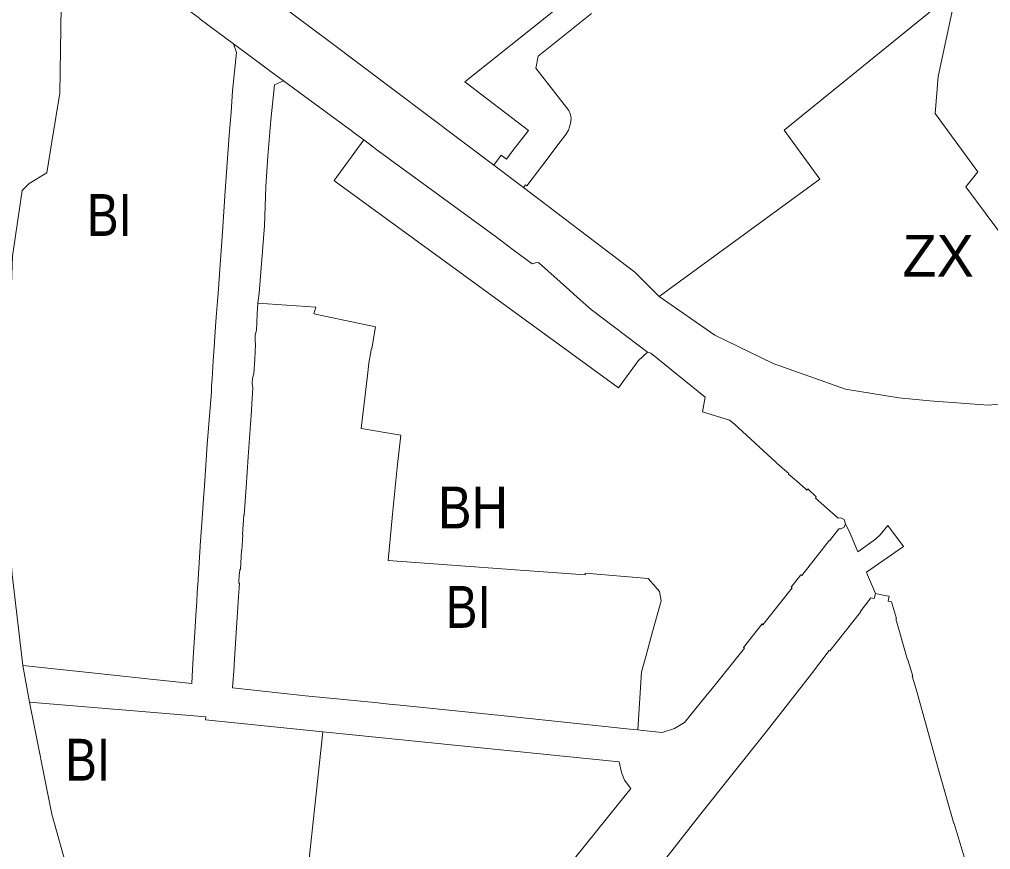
# Model space of a CAD drawing. Extents: x -650451 to -642268, y -1075216 to -1066610.
# Drawn here: x -647868.5 to -647589.9, y -1070512.4 to -1070274.4 of the extents above; entities that cross this region are included whole.
import ezdxf

# ---------------------------------------------------------------- set-up
doc = ezdxf.new("R2010")
doc.units = 0
doc.header["$LTSCALE"] = 4.8
for name, color, linetype, lineweight in [('1', 7, 'Continuous', 13), ('12', 7, 'Continuous', 13), ('15', 7, 'Continuous', 13), ('17', 7, 'Continuous', 13), ('18', 7, 'Continuous', 13), ('2', 7, 'Continuous', 13), ('24', 7, 'Continuous', 13), ('25', 7, 'Continuous', 13), ('35', 7, 'Continuous', 13), ('43', 7, 'Continuous', 13)]:
    doc.layers.add(name, color=color, linetype=linetype, lineweight=lineweight)
doc.layers.add('62', color=7, linetype='Continuous')

msp = doc.modelspace()

# ---------------------------------------------------------------- linework, layer by layer
at = {"layer": '1'}
for points in [[(-647800.09, -1070355.7), (-647799.78, -1070352.85), (-647798.25, -1070333.51), (-647797.87, -1070322.32), (-647797.29, -1070313.55), (-647796.38, -1070303.25), (-647795.32, -1070293.08), (-647792.79, -1070292.01)], [(-647792.79, -1070292.01), (-647776.2, -1070304.14), (-647773.71, -1070305.97), (-647772.1, -1070307.15), (-647771.06, -1070307.92), (-647769.74, -1070308.87)], [(-647769.74, -1070308.87), (-647778.24, -1070320.54), (-647777.65, -1070321.03), (-647696.62, -1070380.04), (-647691.02, -1070372.29), (-647688.36, -1070369.74)], [(-647691.09, -1070478.1), (-647690.04, -1070461.47), (-647688.65, -1070456.41), (-647687.36, -1070451.73), (-647684.44, -1070441.08), (-647684.89, -1070438.4), (-647687.35, -1070435.56), (-647688.11, -1070434.68), (-647706.2, -1070433.14), (-647706.24, -1070433.62), (-647726.25, -1070432.17), (-647762.72, -1070429.54), (-647761.53, -1070416.2), (-647760.13, -1070402.83), (-647759.13, -1070393.62), (-647770.48, -1070391.66), (-647768.62, -1070376.5), (-647768.31, -1070372.97), (-647767.56, -1070368.67), (-647767.43, -1070368.71), (-647766.33, -1070362.51), (-647784.06, -1070358.77), (-647783.48, -1070356.85), (-647800.09, -1070355.7)], [(-647688.36, -1070369.74), (-647687.43, -1070370.08), (-647671.76, -1070382.66), (-647672.55, -1070386.89), (-647664.81, -1070389.3), (-647663.51, -1070390.33), (-647650.32, -1070402.47), (-647647.79, -1070404.6), (-647647.94, -1070404.76), (-647645.57, -1070406.63), (-647642.91, -1070409.07), (-647642.65, -1070409.3), (-647642.45, -1070409.07), (-647642.39, -1070409.11), (-647642.3, -1070409.01), (-647639.93, -1070411.27), (-647640.03, -1070411.38), (-647639.95, -1070411.43), (-647640.11, -1070411.61), (-647633.68, -1070417.35), (-647632.85, -1070417.28), (-647631.97, -1070417.8), (-647631.52, -1070419.04)], [(-647631.52, -1070419.04), (-647631.9, -1070419.91), (-647632.9, -1070420.44), (-647633.42, -1070420.46), (-647636.06, -1070423.8), (-647636.13, -1070423.73), (-647644.09, -1070433.78), (-647644.32, -1070433.58), (-647647.11, -1070437.16), (-647646.86, -1070437.37), (-647655.24, -1070447.92), (-647655.48, -1070447.72), (-647660.81, -1070454.45), (-647660.56, -1070454.66), (-647668.89, -1070465.12), (-647671.64, -1070468.42), (-647677.729, -1070475.92), (-647680.64, -1070477.7), (-647684.17, -1070478.8), (-647689.68, -1070478.24), (-647691.09, -1070478.1)]]:
    msp.add_lwpolyline(points, dxfattribs=at)
at = {"layer": '12'}
for points in [[(-647854.68, -1070518.29), (-647814.55, -1070519.13), (-647785.99, -1070520.38), (-647781.43, -1070478.65)], [(-647781.43, -1070478.65), (-647696.44, -1070487.29), (-647695.82, -1070490.27), (-647694.91, -1070492.48), (-647693.13, -1070494.91), (-647715.98, -1070523.28), (-647737.05, -1070549.71)]]:
    msp.add_lwpolyline(points, dxfattribs=at)
at = {"layer": '15'}
for points in [[(-647732.45, -1070316.12), (-647730.32, -1070313.28), (-647728.8, -1070314.42), (-647726.93, -1070311.94), (-647722.43, -1070306.17), (-647740.75, -1070292.28), (-647714.86, -1070271.59)], [(-647704.36, -1070272.63), (-647719.75, -1070284.93), (-647720.39, -1070288.32), (-647710.88, -1070300.49), (-647710.45, -1070301.65), (-647710.23, -1070302.75), (-647710.39, -1070304.17), (-647711.01, -1070306.1), (-647711.76, -1070307.37), (-647714.33, -1070310.75), (-647716.8, -1070314.02), (-647722.91, -1070322.09), (-647723.302, -1070321.792), (-647723.88, -1070322.56), (-647732.45, -1070316.12)], [(-647867.58, -1070459.6), (-647845.11, -1070462.03), (-647829.11, -1070463.7), (-647819.1, -1070464.74), (-647818.88, -1070460.75), (-647818.59, -1070455.9), (-647818.24, -1070450.15), (-647817.92, -1070445.31), (-647817.65, -1070441.19), (-647817.48, -1070438.65), (-647817.28, -1070435.19), (-647817.27, -1070434.91), (-647816.68, -1070425.52), (-647816.66, -1070425.26), (-647816.31, -1070420.13), (-647815.94, -1070414.74), (-647815.74, -1070411.75), (-647815.44, -1070408.17), (-647815.34, -1070406.56), (-647814.61, -1070396.22), (-647813.89, -1070386.91), (-647813.72, -1070384.59), (-647813.45, -1070381.08), (-647813.4, -1070379.52), (-647813.26, -1070377.44), (-647812.94, -1070372.27), (-647812.66, -1070368.32), (-647812.33, -1070363.81), (-647812.05, -1070359.77), (-647811.66, -1070355.12), (-647811.48, -1070352.95), (-647810.91, -1070344.6), (-647810.29, -1070335.39), (-647809.47, -1070323.51), (-647808.31, -1070307.55), (-647807.78, -1070301.04), (-647807.38, -1070294.85), (-647806.25, -1070283.83), (-647807.11, -1070281.38)], [(-647807.11, -1070281.38), (-647803.89, -1070283.75), (-647796.29, -1070289.38), (-647792.79, -1070292.01)], [(-647792.79, -1070292.01), (-647795.32, -1070293.08), (-647796.38, -1070303.25), (-647797.29, -1070313.55), (-647797.87, -1070322.32), (-647798.25, -1070333.51), (-647799.78, -1070352.85), (-647800.09, -1070355.7)], [(-647688.36, -1070369.74), (-647691.02, -1070372.29), (-647696.62, -1070380.04), (-647777.65, -1070321.03), (-647778.24, -1070320.54), (-647769.74, -1070308.87)], [(-647769.74, -1070308.87), (-647765.61, -1070312.04), (-647731.69, -1070336.82), (-647728.14, -1070339.48), (-647726.85, -1070340.44), (-647721.44, -1070344.48), (-647720.5, -1070344.19), (-647719.65, -1070344.11), (-647710.76, -1070352.02), (-647708.43, -1070354.09), (-647704.54, -1070357.56), (-647688.36, -1070369.74)], [(-647800.09, -1070355.7), (-647800.28, -1070358.86), (-647800.55, -1070363.45), (-647800.89, -1070364.93), (-647800.92, -1070366.52), (-647800.81, -1070367.54), (-647801.01, -1070371.8), (-647801.28, -1070375.96), (-647801.63, -1070377.27), (-647801.74, -1070378.75), (-647801.57, -1070380.04), (-647801.83, -1070384.58), (-647801.97, -1070386.58), (-647802.26, -1070390.46), (-647802.92, -1070399.8), (-647803.5, -1070408.6), (-647804.03, -1070416.47), (-647804.14, -1070416.46), (-647804.53, -1070422.09), (-647804.42, -1070422.1), (-647804.73, -1070426.6), (-647804.73, -1070426.69), (-647804.8, -1070426.68), (-647805.14, -1070432.11), (-647805.29, -1070432.1), (-647805.38, -1070433.37), (-647805.45, -1070433.37), (-647805.62, -1070436.05), (-647805.41, -1070436.06), (-647805.47, -1070437.28), (-647805.63, -1070439.94), (-647806.34, -1070450.26), (-647806.93, -1070459.34), (-647806.96, -1070459.87), (-647807.43, -1070466.06), (-647786.46, -1070468.28), (-647766.54, -1070470.26), (-647762.43, -1070470.68), (-647759.32, -1070471), (-647730.33, -1070473.97), (-647710.45, -1070476.07), (-647692.5, -1070477.95), (-647691.09, -1070478.1)], [(-647691.09, -1070478.1), (-647689.68, -1070478.24), (-647684.17, -1070478.8), (-647680.64, -1070477.7), (-647677.729, -1070475.92), (-647671.64, -1070468.42), (-647668.89, -1070465.12), (-647660.56, -1070454.66), (-647660.81, -1070454.45), (-647655.48, -1070447.72), (-647655.24, -1070447.92), (-647646.86, -1070437.37), (-647647.11, -1070437.16), (-647644.32, -1070433.58), (-647644.09, -1070433.78), (-647636.13, -1070423.73), (-647636.06, -1070423.8), (-647633.42, -1070420.46), (-647632.9, -1070420.44), (-647631.9, -1070419.91), (-647631.52, -1070419.04)], [(-647631.52, -1070419.04), (-647630.11, -1070421.96), (-647627.97, -1070427.06), (-647622.96, -1070423.41), (-647621.59, -1070422.15), (-647619.42, -1070419.47), (-647614.89, -1070425.5), (-647625.55, -1070432.84), (-647625.24, -1070433.59), (-647622.98, -1070439.01)], [(-647622.98, -1070439.01), (-647623.27, -1070440.39), (-647624.25, -1070440.21), (-647627.38, -1070444.2), (-647627.26, -1070444.3), (-647636.05, -1070455.39), (-647636.18, -1070455.29), (-647639.17, -1070459.21), (-647641.31, -1070461.98), (-647654.26, -1070478.61), (-647664.91, -1070491.95), (-647674.88, -1070504.49), (-647685.86, -1070518.5), (-647686.94, -1070519.87), (-647688.05, -1070521.29), (-647699, -1070535.25)], [(-647781.43, -1070478.65), (-647815.12, -1070475.23), (-647815.01, -1070474.33), (-647865.59, -1070470.14), (-647867.58, -1070459.6)], [(-647737.05, -1070549.71), (-647715.98, -1070523.28), (-647693.13, -1070494.91), (-647694.91, -1070492.48), (-647695.82, -1070490.27), (-647696.44, -1070487.29), (-647781.43, -1070478.65)]]:
    msp.add_lwpolyline(points, dxfattribs=at)
at = {"layer": '17'}
msp.add_lwpolyline([(-647543.65, -1070356.3), (-647559.24, -1070368.44), (-647561.41, -1070370.15), (-647597, -1070322.36), (-647593.57, -1070318.03), (-647605.83, -1070301.37), (-647604.97, -1070290.7), (-647599.07, -1070263.04), (-647596.52, -1070260.01), (-647597.32, -1070252.51), (-647597.35, -1070252.24)], dxfattribs=at)
at = {"layer": '18'}
for points in [[(-647699, -1070535.25), (-647688.05, -1070521.29), (-647686.94, -1070519.87), (-647685.86, -1070518.5), (-647674.88, -1070504.49), (-647664.91, -1070491.95), (-647654.26, -1070478.61), (-647641.31, -1070461.98), (-647639.17, -1070459.21), (-647636.18, -1070455.29), (-647636.05, -1070455.39), (-647627.26, -1070444.3), (-647627.38, -1070444.2), (-647624.25, -1070440.21), (-647623.27, -1070440.39), (-647622.98, -1070439.01)], [(-647622.98, -1070439.01), (-647620.34, -1070439.52), (-647618.98, -1070439.77), (-647619.29, -1070441.2), (-647618.34, -1070441.41), (-647616.95, -1070446.19), (-647617.09, -1070446.23), (-647613.76, -1070458.03), (-647613.62, -1070457.99), (-647612.24, -1070462.68), (-647612.37, -1070462.72), (-647611.29, -1070466.4), (-647605.17, -1070488.46), (-647600.42, -1070504.91), (-647600.33, -1070504.88), (-647595.77, -1070520.19)]]:
    msp.add_lwpolyline(points, dxfattribs=at)
at = {"layer": '2'}
for points in [[(-647867.58, -1070459.6), (-647870.64, -1070433.56), (-647871.52, -1070421.5), (-647872.06, -1070408.04), (-647872.66, -1070398.77), (-647872.46, -1070392.48), (-647872.08, -1070375), (-647871.07, -1070358.52), (-647870.49, -1070342.22), (-647867.72, -1070323.46), (-647865.72, -1070321.45), (-647860.64, -1070318.32), (-647859.2, -1070309.44), (-647856.95, -1070295.54), (-647856.16, -1070245.75)], [(-647856.16, -1070245.75), (-647844.29, -1070253.79), (-647831.46, -1070263.23), (-647816.75, -1070274.06), (-647816.84, -1070274.2), (-647816.69, -1070274.34), (-647807.11, -1070281.38)], [(-647807.11, -1070281.38), (-647806.25, -1070283.83), (-647807.38, -1070294.85), (-647807.78, -1070301.04), (-647808.31, -1070307.55), (-647809.47, -1070323.51), (-647810.29, -1070335.39), (-647810.91, -1070344.6), (-647811.48, -1070352.95), (-647811.66, -1070355.12), (-647812.05, -1070359.77), (-647812.33, -1070363.81), (-647812.66, -1070368.32), (-647812.94, -1070372.27), (-647813.26, -1070377.44), (-647813.4, -1070379.52), (-647813.45, -1070381.08), (-647813.72, -1070384.59), (-647813.89, -1070386.91), (-647814.61, -1070396.22), (-647815.34, -1070406.56), (-647815.44, -1070408.17), (-647815.74, -1070411.75), (-647815.94, -1070414.74), (-647816.31, -1070420.13), (-647816.66, -1070425.26), (-647816.68, -1070425.52), (-647817.27, -1070434.91), (-647817.28, -1070435.19), (-647817.48, -1070438.65), (-647817.65, -1070441.19), (-647817.92, -1070445.31), (-647818.24, -1070450.15), (-647818.59, -1070455.9), (-647818.88, -1070460.75), (-647819.1, -1070464.74), (-647829.11, -1070463.7), (-647845.11, -1070462.03), (-647867.58, -1070459.6)], [(-647691.09, -1070478.1), (-647692.5, -1070477.95), (-647710.45, -1070476.07), (-647730.33, -1070473.97), (-647759.32, -1070471), (-647762.43, -1070470.68), (-647766.54, -1070470.26), (-647786.46, -1070468.28), (-647807.43, -1070466.06), (-647806.96, -1070459.87), (-647806.93, -1070459.34), (-647806.34, -1070450.26), (-647805.63, -1070439.94), (-647805.47, -1070437.28), (-647805.41, -1070436.06), (-647805.62, -1070436.05), (-647805.45, -1070433.37), (-647805.38, -1070433.37), (-647805.29, -1070432.1), (-647805.14, -1070432.11), (-647804.8, -1070426.68), (-647804.73, -1070426.69), (-647804.73, -1070426.6), (-647804.42, -1070422.1), (-647804.53, -1070422.09), (-647804.14, -1070416.46), (-647804.03, -1070416.47), (-647803.5, -1070408.6), (-647802.92, -1070399.8), (-647802.26, -1070390.46), (-647801.97, -1070386.58), (-647801.83, -1070384.58), (-647801.57, -1070380.04), (-647801.74, -1070378.75), (-647801.63, -1070377.27), (-647801.28, -1070375.96), (-647801.01, -1070371.8), (-647800.81, -1070367.54), (-647800.92, -1070366.52), (-647800.89, -1070364.93), (-647800.55, -1070363.45), (-647800.28, -1070358.86), (-647800.09, -1070355.7)], [(-647800.09, -1070355.7), (-647783.48, -1070356.85), (-647784.06, -1070358.77), (-647766.33, -1070362.51), (-647767.43, -1070368.71), (-647767.56, -1070368.67), (-647768.31, -1070372.97), (-647768.62, -1070376.5), (-647770.48, -1070391.66), (-647759.13, -1070393.62), (-647760.13, -1070402.83), (-647761.53, -1070416.2), (-647762.72, -1070429.54), (-647726.25, -1070432.17), (-647706.24, -1070433.62), (-647706.2, -1070433.14), (-647688.11, -1070434.68), (-647687.35, -1070435.56), (-647684.89, -1070438.4), (-647684.44, -1070441.08), (-647687.36, -1070451.73), (-647688.65, -1070456.41), (-647690.04, -1070461.47), (-647691.09, -1070478.1)], [(-647865.59, -1070470.14), (-647815.01, -1070474.33), (-647815.12, -1070475.23), (-647781.43, -1070478.65)], [(-647854.68, -1070518.29), (-647859.18, -1070502.24), (-647865.59, -1070470.14)], [(-647781.43, -1070478.65), (-647785.99, -1070520.38), (-647814.55, -1070519.13), (-647854.68, -1070518.29)]]:
    msp.add_lwpolyline(points, dxfattribs=at)
at = {"layer": '24'}
for points in [[(-647855.72, -1070223.34), (-647849.59, -1070228.06), (-647837.19, -1070237.39), (-647835.29, -1070238.81), (-647830.55, -1070242.37), (-647822.44, -1070248.47), (-647814.2, -1070254.66), (-647800.26, -1070265.15), (-647798.3, -1070266.62), (-647779.99, -1070280.38), (-647732.45, -1070316.12), (-647723.88, -1070322.56)], [(-647807.11, -1070281.38), (-647816.69, -1070274.34), (-647816.84, -1070274.2), (-647816.75, -1070274.06), (-647831.46, -1070263.23), (-647844.29, -1070253.79), (-647856.16, -1070245.75)], [(-647792.79, -1070292.01), (-647796.29, -1070289.38), (-647803.89, -1070283.75), (-647807.11, -1070281.38)], [(-647769.74, -1070308.87), (-647771.06, -1070307.92), (-647772.1, -1070307.15), (-647773.71, -1070305.97), (-647776.2, -1070304.14), (-647792.79, -1070292.01)], [(-647688.36, -1070369.74), (-647704.54, -1070357.56), (-647708.43, -1070354.09), (-647710.76, -1070352.02), (-647719.65, -1070344.11), (-647720.5, -1070344.19), (-647721.44, -1070344.48), (-647726.85, -1070340.44), (-647728.14, -1070339.48), (-647731.69, -1070336.82), (-647765.61, -1070312.04), (-647769.74, -1070308.87)], [(-647723.88, -1070322.56), (-647696.4, -1070343.48), (-647691.99, -1070346.84), (-647684.99, -1070353.81)], [(-647684.99, -1070353.81), (-647669.02, -1070364.88), (-647652.33, -1070373.02), (-647631.54, -1070380.42), (-647616.26, -1070382.83), (-647607.32, -1070383.77), (-647590.57, -1070384.97), (-647583.35, -1070384.3), (-647574.1, -1070382.54), (-647559.2, -1070377.9), (-647547.96, -1070373.29), (-647542.84, -1070370.3), (-647537.79, -1070366.35), (-647537.72, -1070365.41), (-647540.92, -1070359.89), (-647543.65, -1070356.3)], [(-647631.52, -1070419.04), (-647631.97, -1070417.8), (-647632.85, -1070417.28), (-647633.68, -1070417.35), (-647640.11, -1070411.61), (-647639.95, -1070411.43), (-647640.03, -1070411.38), (-647639.93, -1070411.27), (-647642.3, -1070409.01), (-647642.39, -1070409.11), (-647642.45, -1070409.07), (-647642.65, -1070409.3), (-647642.91, -1070409.07), (-647645.57, -1070406.63), (-647647.94, -1070404.76), (-647647.79, -1070404.6), (-647650.32, -1070402.47), (-647663.51, -1070390.33), (-647664.81, -1070389.3), (-647672.55, -1070386.89), (-647671.76, -1070382.66), (-647687.43, -1070370.08), (-647688.36, -1070369.74)], [(-647622.98, -1070439.01), (-647625.24, -1070433.59), (-647625.55, -1070432.84), (-647614.89, -1070425.5), (-647619.42, -1070419.47), (-647621.59, -1070422.15), (-647622.96, -1070423.41), (-647627.97, -1070427.06), (-647630.11, -1070421.96), (-647631.52, -1070419.04)], [(-647595.77, -1070520.19), (-647600.33, -1070504.88), (-647600.42, -1070504.91), (-647605.17, -1070488.46), (-647611.29, -1070466.4), (-647612.37, -1070462.72), (-647612.24, -1070462.68), (-647613.62, -1070457.99), (-647613.76, -1070458.03), (-647617.09, -1070446.23), (-647616.95, -1070446.19), (-647618.34, -1070441.41), (-647619.29, -1070441.2), (-647618.98, -1070439.77), (-647620.34, -1070439.52), (-647622.98, -1070439.01)]]:
    msp.add_lwpolyline(points, dxfattribs=at)
at = {"layer": '25'}
for points in [[(-647856.16, -1070245.75), (-647856.95, -1070295.54), (-647859.2, -1070309.44), (-647860.64, -1070318.32), (-647865.72, -1070321.45), (-647867.72, -1070323.46), (-647870.49, -1070342.22), (-647871.07, -1070358.52), (-647872.08, -1070375), (-647872.46, -1070392.48), (-647872.66, -1070398.77), (-647872.06, -1070408.04), (-647871.52, -1070421.5), (-647870.64, -1070433.56), (-647867.58, -1070459.6), (-647865.59, -1070470.14)], [(-647865.59, -1070470.14), (-647859.18, -1070502.24), (-647854.68, -1070518.29)]]:
    msp.add_lwpolyline(points, dxfattribs=at)
at = {"layer": '35'}
for points in [[(-647732.45, -1070316.12), (-647779.99, -1070280.38), (-647798.3, -1070266.62), (-647800.26, -1070265.15), (-647814.2, -1070254.66), (-647822.44, -1070248.47), (-647830.55, -1070242.37), (-647835.29, -1070238.81), (-647837.19, -1070237.39), (-647849.59, -1070228.06), (-647855.72, -1070223.34)], [(-647605.14, -1070264.04), (-647604.1, -1070269.61), (-647649.12, -1070306.1), (-647638.86, -1070320.16), (-647684.99, -1070353.81)], [(-647714.86, -1070271.59), (-647740.75, -1070292.28), (-647722.43, -1070306.17), (-647726.93, -1070311.94), (-647728.8, -1070314.42), (-647730.32, -1070313.28), (-647732.45, -1070316.12)], [(-647723.88, -1070322.56), (-647723.302, -1070321.792), (-647722.91, -1070322.09), (-647716.8, -1070314.02), (-647714.33, -1070310.75), (-647711.76, -1070307.37), (-647711.01, -1070306.1), (-647710.39, -1070304.17), (-647710.23, -1070302.75), (-647710.45, -1070301.65), (-647710.88, -1070300.49), (-647720.39, -1070288.32), (-647719.75, -1070284.93), (-647704.36, -1070272.63)], [(-647684.99, -1070353.81), (-647691.99, -1070346.84), (-647696.4, -1070343.48), (-647723.88, -1070322.56)]]:
    msp.add_lwpolyline(points, dxfattribs=at)
at = {"layer": '43'}
for points in [[(-647597.35, -1070252.24), (-647597.32, -1070252.51), (-647596.52, -1070260.01), (-647599.07, -1070263.04), (-647604.97, -1070290.7), (-647605.83, -1070301.37), (-647593.57, -1070318.03), (-647597, -1070322.36), (-647561.41, -1070370.15), (-647559.24, -1070368.44), (-647543.65, -1070356.3)], [(-647684.99, -1070353.81), (-647638.86, -1070320.16), (-647649.12, -1070306.1), (-647604.1, -1070269.61), (-647605.14, -1070264.04)], [(-647543.65, -1070356.3), (-647540.92, -1070359.89), (-647537.72, -1070365.41), (-647537.79, -1070366.35), (-647542.84, -1070370.3), (-647547.96, -1070373.29), (-647559.2, -1070377.9), (-647574.1, -1070382.54), (-647583.35, -1070384.3), (-647590.57, -1070384.97), (-647607.32, -1070383.77), (-647616.26, -1070382.83), (-647631.54, -1070380.42), (-647652.33, -1070373.02), (-647669.02, -1070364.88), (-647684.99, -1070353.81)]]:
    msp.add_lwpolyline(points, dxfattribs=at)

# ---------------------------------------------------------------- texts
at = {"layer": '62'}
for s, width, p in [('BI', 0.85, (-647849.155, -1070336.443)), ('BH', 0.9, (-647748.431, -1070420.322)), ('BI', 0.85, (-647746.207, -1070448.826)), ('BI', 0.85, (-647855.376, -1070492.646))]:
    msp.add_text(s, height=12, dxfattribs=dict(at, width=width)).set_placement(p)
msp.add_text('ZX', height=12, dxfattribs=at).set_placement((-647615.219, -1070348.14))

doc.saveas('drawing.dxf')
